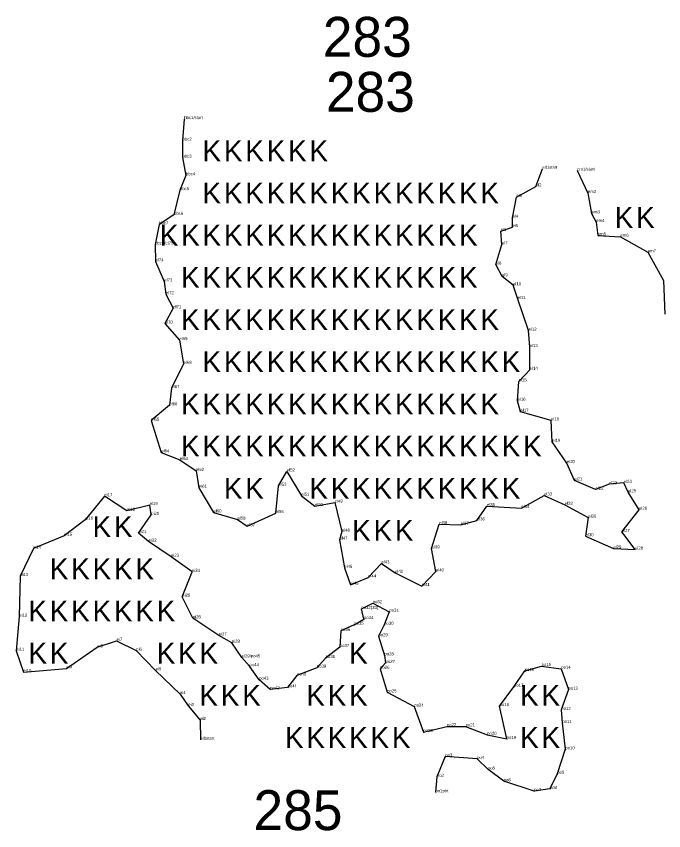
# Model space of a CAD drawing. Extents: x 2072529 to 2268812, y 436423 to 470008.
# Drawn here: x 2243881 to 2244941, y 440192 to 441524 of the extents above; entities that cross this region are included whole.
import ezdxf

# ---------------------------------------------------------------- set-up
doc = ezdxf.new("R2010")
doc.units = 0
for name, color, linetype in [('Old_Level_20', 7, 'Continuous'), ('Old_Level_52', 7, 'Continuous'), ('Old_Level_55', 7, 'Continuous'), ('Old_Level_60', 7, 'Continuous'), ('Old_Level_62', 7, 'Continuous')]:
    doc.layers.add(name, color=color, linetype=linetype)

msp = doc.modelspace()

# ---------------------------------------------------------------- linework, layer by layer
at = {"layer": 'Old_Level_20'}
for p, q in [((2244155.543, 441355.901), (2244155.543, 441355.901)), ((2244152.847, 441320.837), (2244152.847, 441320.837)), ((2244152.594, 441293.068), (2244152.594, 441293.068)), ((2244741.863, 441274.676), (2244741.863, 441274.676)), ((2244798.768, 441271.785), (2244798.768, 441271.785)), ((2244158.456, 441263.969), (2244158.456, 441263.969)), ((2244148.488, 441239.74), (2244148.488, 441239.74)), ((2244731.248, 441245.788), (2244731.248, 441245.788)), ((2244699.366, 441228.399), (2244699.366, 441228.399)), ((2244816.47, 441235.049), (2244816.47, 441235.049)), ((2244138.736, 441199.355), (2244138.736, 441199.355)), ((2244822.512, 441201.716), (2244822.512, 441201.716)), ((2244693.202, 441194.678), (2244693.202, 441194.678)), ((2244830.043, 441187.583), (2244830.043, 441187.583)), ((2244114.546, 441183.814), (2244114.546, 441183.814)), ((2244673.663, 441172.821), (2244673.663, 441172.821)), ((2244693.088, 441179.35), (2244693.088, 441179.35)), ((2244832.696, 441165.661), (2244832.696, 441165.661)), ((2244869.699, 441163.547), (2244869.699, 441163.547)), ((2244107.873, 441150.675), (2244107.873, 441150.675)), ((2244675.714, 441150.96), (2244675.714, 441150.96)), ((2244914.488, 441138.074), (2244914.488, 441138.074)), ((2244108.689, 441123.201), (2244108.689, 441123.201)), ((2244665.627, 441118.083), (2244665.627, 441118.083)), ((2244675.934, 441098.729), (2244675.934, 441098.729)), ((2244940.439, 441091.962), (2244940.439, 441091.962)), ((2244123.023, 441090.401), (2244123.023, 441090.401)), ((2244694.055, 441084.096), (2244694.055, 441084.096)), ((2244125.596, 441069.518), (2244125.596, 441069.518)), ((2244701.591, 441061.495), (2244701.591, 441061.495)), ((2244137.499, 441046.592), (2244137.499, 441046.592)), ((2244123.75, 441021.354), (2244123.75, 441021.354)), ((2244719.428, 441009.884), (2244719.428, 441009.884)), ((2244147.798, 440994.342), (2244147.798, 440994.342)), ((2244721.141, 440983.031), (2244721.141, 440983.031)), ((2244154.494, 440955.583), (2244154.494, 440955.583)), ((2244721.341, 440945.752), (2244721.341, 440945.752)), ((2244703.299, 440926.864), (2244703.299, 440926.864)), ((2244134.723, 440915.93), (2244134.723, 440915.93)), ((2244701.384, 440895.203), (2244701.384, 440895.203)), ((2244131.226, 440887.853), (2244131.226, 440887.853)), ((2244706.148, 440877.239), (2244706.148, 440877.239)), ((2244101.588, 440862.711), (2244101.588, 440862.711)), ((2244756.058, 440862.97), (2244756.058, 440862.97)), ((2244758.124, 440827.951), (2244758.124, 440827.951)), ((2244118.031, 440810.747), (2244118.031, 440810.747)), ((2244148.466, 440798.369), (2244148.466, 440798.369)), ((2244782.119, 440793.104), (2244782.119, 440793.104)), ((2244174.92, 440780.384), (2244174.92, 440780.384)), ((2244323.601, 440779.502), (2244323.601, 440779.502)), ((2244794.242, 440764.858), (2244794.242, 440764.858)), ((2244851.095, 440758.582), (2244851.095, 440758.582)), ((2244875.189, 440760.845), (2244875.189, 440760.845)), ((2244179.644, 440752.816), (2244179.644, 440752.816)), ((2244309.926, 440756.107), (2244309.926, 440756.107)), ((2244828.994, 440749.82), (2244828.994, 440749.82)), ((2244882.333, 440745.481), (2244882.333, 440745.481)), ((2244024.894, 440739.046), (2244024.894, 440739.046)), ((2244347.335, 440739.787), (2244347.335, 440739.787)), ((2244744.812, 440740.277), (2244744.812, 440740.277)), ((2244099.124, 440724.615), (2244099.124, 440724.615)), ((2244369.638, 440722.901), (2244369.638, 440722.901)), ((2244401.982, 440728.631), (2244401.982, 440728.631)), ((2244651.247, 440722.733), (2244651.247, 440722.733)), ((2244707.662, 440719.667), (2244707.662, 440719.667)), ((2244778.689, 440724.93), (2244778.689, 440724.93)), ((2244061.863, 440715.083), (2244061.863, 440715.083)), ((2244101.583, 440708.444), (2244101.583, 440708.444)), ((2244203.543, 440712.507), (2244203.543, 440712.507)), ((2244305.343, 440711.495), (2244305.343, 440711.495)), ((2244900.188, 440716.847), (2244900.188, 440716.847)), ((2243993.221, 440700.636), (2243993.221, 440700.636)), ((2244242.783, 440700.731), (2244242.783, 440700.731)), ((2244573.103, 440693.219), (2244573.103, 440693.219)), ((2244608.283, 440692.206), (2244608.283, 440692.206)), ((2244634.539, 440699.498), (2244634.539, 440699.498)), ((2244817.087, 440703.992), (2244817.087, 440703.992)), ((2244080.575, 440678.723), (2244080.575, 440678.723)), ((2244258.495, 440689.908), (2244258.495, 440689.908)), ((2244413.727, 440681.041), (2244413.727, 440681.041)), ((2244871.882, 440680.477), (2244871.882, 440680.477)), ((2243959.202, 440674.284), (2243959.202, 440674.284)), ((2244409.795, 440667.916), (2244409.795, 440667.916)), ((2244812.633, 440673.637), (2244812.633, 440673.637)), ((2243908.568, 440653.451), (2243908.568, 440653.451)), ((2244097.323, 440664.728), (2244097.323, 440664.728)), ((2244560.669, 440653.536), (2244560.669, 440653.536)), ((2244858.245, 440653.447), (2244858.245, 440653.447)), ((2244893.796, 440651.788), (2244893.796, 440651.788)), ((2244134.058, 440639.991), (2244134.058, 440639.991)), ((2244478.481, 440629.156), (2244478.481, 440629.156)), ((2244168.394, 440615.259), (2244168.394, 440615.259)), ((2244417.768, 440621.822), (2244417.768, 440621.822)), ((2244500.866, 440613.625), (2244500.866, 440613.625)), ((2244567.696, 440616.027), (2244567.696, 440616.027)), ((2243887.032, 440608.327), (2243887.032, 440608.327)), ((2244456.562, 440606.047), (2244456.562, 440606.047)), ((2244427.761, 440594.117), (2244427.761, 440594.117)), ((2244544.507, 440591.969), (2244544.507, 440591.969)), ((2244152.365, 440574.662), (2244152.365, 440574.662)), ((2244464.166, 440564.014), (2244464.166, 440564.014)), ((2244445.589, 440554.533), (2244445.589, 440554.533)), ((2244491.368, 440550.107), (2244491.368, 440550.107)), ((2243885.575, 440542.023), (2243885.575, 440542.023)), ((2244169.748, 440539.285), (2244169.748, 440539.285)), ((2244449.868, 440538.049), (2244449.868, 440538.049)), ((2244411.758, 440518.718), (2244411.758, 440518.718)), ((2244434.002, 440528.824), (2244434.002, 440528.824)), ((2244482.938, 440528.599), (2244482.938, 440528.599)), ((2244212.081, 440511.232), (2244212.081, 440511.232)), ((2244473.415, 440509.86), (2244473.415, 440509.86)), ((2244044.938, 440502.387), (2244044.938, 440502.387)), ((2244233.507, 440499.417), (2244233.507, 440499.417)), ((2244410.269, 440492.178), (2244410.269, 440492.178)), ((2243880.645, 440486.323), (2243880.645, 440486.323)), ((2244013.311, 440491.796), (2244013.311, 440491.796)), ((2244076.988, 440486.46), (2244076.988, 440486.46)), ((2244483.254, 440478.693), (2244483.254, 440478.693)), ((2244249.683, 440475.247), (2244249.683, 440475.247)), ((2244386.996, 440474.261), (2244386.996, 440474.261)), ((2244485.217, 440466.314), (2244485.217, 440466.314)), ((2243962.74, 440457.384), (2243962.74, 440457.384)), ((2244108.773, 440454.116), (2244108.773, 440454.116)), ((2244262.418, 440460.899), (2244262.418, 440460.899)), ((2244372.547, 440458.431), (2244372.547, 440458.431)), ((2244476.141, 440456.678), (2244476.141, 440456.678)), ((2244713.231, 440453.148), (2244713.231, 440453.148)), ((2244740.58, 440461.189), (2244740.58, 440461.189)), ((2244772.875, 440456.818), (2244772.875, 440456.818)), ((2243892.258, 440451.192), (2243892.258, 440451.192)), ((2244278.159, 440438.823), (2244278.159, 440438.823)), ((2244340.029, 440445.677), (2244340.029, 440445.677)), ((2244324.844, 440426.072), (2244324.844, 440426.072)), ((2244695.465, 440427.394), (2244695.465, 440427.394)), ((2244148.715, 440415.319), (2244148.715, 440415.319)), ((2244296.302, 440423.019), (2244296.302, 440423.019)), ((2244487.692, 440418.221), (2244487.692, 440418.221)), ((2244784.711, 440422.581), (2244784.711, 440422.581)), ((2244162.28, 440395.881), (2244162.28, 440395.881)), ((2244532.273, 440394.954), (2244532.273, 440394.954)), ((2244671.942, 440395.568), (2244671.942, 440395.568)), ((2244772.954, 440389.284), (2244772.954, 440389.284)), ((2244181.743, 440372.824), (2244181.743, 440372.824)), ((2244585.434, 440362.388), (2244585.434, 440362.388)), ((2244616.201, 440362.421), (2244616.201, 440362.421)), ((2244774.468, 440368.104), (2244774.468, 440368.104)), ((2244547.283, 440353.264), (2244547.283, 440353.264)), ((2244651.494, 440348.68), (2244651.494, 440348.68)), ((2244182.177, 440340.565), (2244182.177, 440340.565)), ((2244683.499, 440341.829), (2244683.499, 440341.829)), ((2244779.466, 440324.951), (2244779.466, 440324.951)), ((2244582.913, 440313.413), (2244582.913, 440313.413)), ((2244635.042, 440309.328), (2244635.042, 440309.328)), ((2244569.079, 440279.903), (2244569.079, 440279.903)), ((2244652.952, 440291.803), (2244652.952, 440291.803)), ((2244766.276, 440285.05), (2244766.276, 440285.05)), ((2244678.61, 440272.642), (2244678.61, 440272.642)), ((2244566.726, 440254.674), (2244566.726, 440254.674)), ((2244728.445, 440256.491), (2244728.445, 440256.491)), ((2244754.051, 440260.151), (2244754.051, 440260.151))]:
    msp.add_line(p, q, dxfattribs=at)
at = {"layer": 'Old_Level_52'}
for points in [[(2244155.543, 441355.901), (2244152.847, 441320.837), (2244152.594, 441293.068), (2244158.456, 441263.969), (2244148.488, 441239.74), (2244138.736, 441199.355), (2244114.546, 441183.814), (2244107.873, 441150.675), (2244108.689, 441123.201), (2244123.023, 441090.401), (2244125.596, 441069.518), (2244137.499, 441046.592), (2244123.75, 441021.354), (2244147.798, 440994.342), (2244154.494, 440955.583), (2244134.723, 440915.93), (2244131.226, 440887.853), (2244101.588, 440862.711), (2244118.031, 440810.747), (2244148.466, 440798.369), (2244174.92, 440780.384), (2244179.644, 440752.816), (2244203.543, 440712.507), (2244242.783, 440700.731), (2244258.495, 440689.908), (2244305.343, 440711.495), (2244309.926, 440756.107), (2244323.601, 440779.502), (2244347.335, 440739.787), (2244369.638, 440722.901), (2244401.982, 440728.631), (2244413.727, 440681.041), (2244409.795, 440667.916), (2244417.768, 440621.822), (2244427.761, 440594.117), (2244456.562, 440606.047), (2244478.481, 440629.156), (2244500.866, 440613.625), (2244544.507, 440591.969), (2244567.696, 440616.027), (2244560.669, 440653.536), (2244573.103, 440693.219), (2244608.283, 440692.206), (2244634.539, 440699.498), (2244651.247, 440722.733), (2244707.662, 440719.667), (2244744.812, 440740.277), (2244778.689, 440724.93), (2244817.087, 440703.992), (2244812.633, 440673.637), (2244858.245, 440653.447), (2244893.796, 440651.788), (2244871.882, 440680.477), (2244900.188, 440716.847), (2244882.333, 440745.481), (2244875.189, 440760.845), (2244851.095, 440758.582), (2244828.994, 440749.82), (2244794.242, 440764.858), (2244782.119, 440793.104), (2244758.124, 440827.951), (2244756.058, 440862.97), (2244706.148, 440877.239), (2244701.384, 440895.203), (2244703.299, 440926.864), (2244721.341, 440945.752), (2244721.141, 440983.031), (2244719.428, 441009.884), (2244701.591, 441061.495), (2244694.055, 441084.096), (2244675.934, 441098.729), (2244665.627, 441118.083), (2244675.714, 441150.96), (2244673.663, 441172.821), (2244693.088, 441179.35), (2244693.202, 441194.678), (2244699.366, 441228.399), (2244731.248, 441245.788), (2244741.863, 441274.676)], [(2244798.768, 441271.785), (2244816.47, 441235.049), (2244822.512, 441201.716), (2244830.043, 441187.583), (2244832.696, 441165.661), (2244869.699, 441163.547), (2244914.488, 441138.074), (2244940.439, 441091.962), (2244942.167, 441036.869)], [(2244434.002, 440528.824), (2244411.758, 440518.718), (2244410.269, 440492.178), (2244386.996, 440474.261), (2244372.547, 440458.431), (2244340.029, 440445.677), (2244324.844, 440426.072), (2244296.302, 440423.019), (2244278.159, 440438.823), (2244262.418, 440460.899), (2244249.683, 440475.247), (2244233.507, 440499.417), (2244212.081, 440511.232), (2244169.748, 440539.285), (2244152.365, 440574.662), (2244168.394, 440615.259), (2244134.058, 440639.991), (2244097.323, 440664.728), (2244080.575, 440678.723), (2244101.583, 440708.444), (2244099.124, 440724.615), (2244061.863, 440715.083), (2244024.894, 440739.046), (2243993.221, 440700.636), (2243959.202, 440674.284), (2243908.568, 440653.451), (2243887.032, 440608.327), (2243885.575, 440542.023), (2243880.645, 440486.323), (2243892.258, 440451.192), (2243962.74, 440457.384), (2244013.311, 440491.796), (2244044.938, 440502.387), (2244076.988, 440486.46), (2244108.773, 440454.116), (2244148.715, 440415.319), (2244162.28, 440395.881), (2244181.743, 440372.824), (2244182.177, 440340.565)], [(2244434.002, 440528.824), (2244449.868, 440538.049), (2244445.589, 440554.533), (2244464.166, 440564.014), (2244491.368, 440550.107), (2244482.938, 440528.599), (2244473.415, 440509.86), (2244483.254, 440478.693), (2244485.217, 440466.314), (2244476.141, 440456.678), (2244487.692, 440418.221), (2244532.273, 440394.954), (2244547.283, 440353.264), (2244585.434, 440362.388), (2244616.201, 440362.421), (2244651.494, 440348.68), (2244683.499, 440341.829), (2244671.942, 440395.568), (2244695.465, 440427.394), (2244713.231, 440453.148), (2244740.58, 440461.189), (2244772.875, 440456.818), (2244784.711, 440422.581), (2244772.954, 440389.284), (2244774.468, 440368.104), (2244779.466, 440324.951), (2244766.276, 440285.05), (2244754.051, 440260.151), (2244728.445, 440256.491), (2244678.61, 440272.642), (2244652.952, 440291.803), (2244635.042, 440309.328), (2244582.913, 440313.413), (2244569.079, 440279.903), (2244566.726, 440254.674)]]:
    msp.add_lwpolyline(points, dxfattribs=at)

# ---------------------------------------------------------------- texts
at = {"layer": 'Old_Level_55'}
for p in [(2244185.565, 441287.022), (2244220.565, 441287.022), (2244255.565, 441287.022), (2244290.565, 441287.022), (2244325.565, 441287.022), (2244360.565, 441287.022), (2244185.565, 441218.022), (2244220.565, 441218.022), (2244255.565, 441218.022), (2244290.565, 441218.022), (2244325.565, 441218.022), (2244360.565, 441218.022), (2244395.565, 441218.022), (2244430.565, 441218.022), (2244465.565, 441218.022), (2244500.565, 441218.022), (2244535.565, 441218.022), (2244570.565, 441218.022), (2244605.565, 441218.022), (2244640.565, 441218.022), (2244860.35, 441178.036), (2244895.35, 441178.036), (2244115.565, 441149.022), (2244150.565, 441149.022), (2244185.565, 441149.022), (2244220.565, 441149.022), (2244255.565, 441149.022), (2244290.565, 441149.022), (2244325.565, 441149.022), (2244360.565, 441149.022), (2244395.565, 441149.022), (2244430.565, 441149.022), (2244465.565, 441149.022), (2244500.565, 441149.022), (2244535.565, 441149.022), (2244570.565, 441149.022), (2244605.565, 441149.022), (2244150.565, 441080.022), (2244185.565, 441080.022), (2244220.565, 441080.022), (2244255.565, 441080.022), (2244290.565, 441080.022), (2244325.565, 441080.022), (2244360.565, 441080.022), (2244395.565, 441080.022), (2244430.565, 441080.022), (2244465.565, 441080.022), (2244500.565, 441080.022), (2244535.565, 441080.022), (2244570.565, 441080.022), (2244605.565, 441080.022), (2244150.565, 441011.022), (2244185.565, 441011.022), (2244220.565, 441011.022), (2244255.565, 441011.022), (2244290.565, 441011.022), (2244325.565, 441011.022), (2244360.565, 441011.022), (2244395.565, 441011.022), (2244430.565, 441011.022), (2244465.565, 441011.022), (2244500.565, 441011.022), (2244535.565, 441011.022), (2244570.565, 441011.022), (2244605.565, 441011.022), (2244640.565, 441011.022), (2244185.565, 440942.022), (2244220.565, 440942.022), (2244255.565, 440942.022), (2244290.565, 440942.022), (2244325.565, 440942.022), (2244360.565, 440942.022), (2244395.565, 440942.022), (2244430.565, 440942.022), (2244465.565, 440942.022), (2244500.565, 440942.022), (2244535.565, 440942.022), (2244570.565, 440942.022), (2244605.565, 440942.022), (2244640.565, 440942.022), (2244675.565, 440942.022), (2244150.565, 440873.022), (2244185.565, 440873.022), (2244220.565, 440873.022), (2244255.565, 440873.022), (2244290.565, 440873.022), (2244325.565, 440873.022), (2244360.565, 440873.022), (2244395.565, 440873.022), (2244430.565, 440873.022), (2244465.565, 440873.022), (2244500.565, 440873.022), (2244535.565, 440873.022), (2244570.565, 440873.022), (2244605.565, 440873.022), (2244640.565, 440873.022), (2244150.565, 440804.022), (2244185.565, 440804.022), (2244220.565, 440804.022), (2244255.565, 440804.022), (2244290.565, 440804.022), (2244325.565, 440804.022), (2244360.565, 440804.022), (2244395.565, 440804.022), (2244430.565, 440804.022), (2244465.565, 440804.022), (2244500.565, 440804.022), (2244535.565, 440804.022), (2244570.565, 440804.022), (2244605.565, 440804.022), (2244640.565, 440804.022), (2244675.565, 440804.022), (2244710.565, 440804.022), (2244220.565, 440735.022), (2244255.565, 440735.022), (2244360.565, 440735.022), (2244395.565, 440735.022), (2244430.565, 440735.022), (2244465.565, 440735.022), (2244500.565, 440735.022), (2244535.565, 440735.022), (2244570.565, 440735.022), (2244605.565, 440735.022), (2244640.565, 440735.022), (2244675.565, 440735.022), (2244005.579, 440672.24), (2244040.579, 440672.24), (2244430.565, 440666.022), (2244465.565, 440666.022), (2244500.565, 440666.022), (2243935.579, 440603.24), (2243970.579, 440603.24), (2244005.579, 440603.24), (2244040.579, 440603.24), (2244075.579, 440603.24), (2243900.579, 440534.24), (2243935.579, 440534.24), (2243970.579, 440534.24), (2244005.579, 440534.24), (2244040.579, 440534.24), (2244075.579, 440534.24), (2244110.579, 440534.24), (2243900.579, 440465.24), (2243935.579, 440465.24), (2244110.579, 440465.24), (2244145.579, 440465.24), (2244180.579, 440465.24), (2244425.579, 440465.24), (2244180.579, 440396.24), (2244215.579, 440396.24), (2244250.579, 440396.24), (2244355.579, 440396.24), (2244390.579, 440396.24), (2244425.579, 440396.24), (2244705.579, 440396.24), (2244740.579, 440396.24), (2244320.579, 440327.24), (2244355.579, 440327.24), (2244390.579, 440327.24), (2244425.579, 440327.24), (2244460.579, 440327.24), (2244495.579, 440327.24), (2244705.579, 440327.24), (2244740.579, 440327.24)]:
    msp.add_text('K', height=34, dxfattribs=at).set_placement(p)
at = {"layer": 'Old_Level_60'}
for s, p in [('bbc1/start', (2244155.543, 441355.901)), ('bbc2', (2244152.847, 441320.837)), ('bbc3', (2244152.594, 441293.068)), ('el1/start', (2244741.863, 441274.676)), ('bbc4', (2244158.456, 441263.969)), ('em1/start', (2244798.768, 441271.785)), ('bbc5', (2244148.488, 441239.74)), ('el2', (2244731.248, 441245.788)), ('em2', (2244816.47, 441235.049)), ('el3', (2244699.366, 441228.399)), ('bbc6', (2244138.736, 441199.355)), ('el4', (2244693.202, 441194.678)), ('em3', (2244822.512, 441201.716)), ('bbc7', (2244114.546, 441183.814)), ('em4', (2244830.043, 441187.583)), ('el6', (2244673.663, 441172.821)), ('el5', (2244693.088, 441179.35)), ('em5', (2244832.696, 441165.661)), ('em6', (2244869.699, 441163.547)), ('bbc8/el75', (2244107.873, 441150.675)), ('el7', (2244675.714, 441150.96)), ('em7', (2244914.488, 441138.074)), ('el74', (2244108.689, 441123.201)), ('el8', (2244665.627, 441118.083)), ('el73', (2244123.023, 441090.401)), ('el9', (2244675.934, 441098.729)), ('el10', (2244694.055, 441084.096)), ('el72', (2244125.596, 441069.518)), ('el11', (2244701.591, 441061.495)), ('el71', (2244137.499, 441046.592)), ('el70', (2244123.75, 441021.354)), ('el12', (2244719.428, 441009.884)), ('el69', (2244147.798, 440994.342)), ('el13', (2244721.141, 440983.031)), ('el68', (2244154.494, 440955.583)), ('el14', (2244721.341, 440945.752)), ('el15', (2244703.299, 440926.864)), ('el67', (2244134.723, 440915.93)), ('el66', (2244131.226, 440887.853)), ('el16', (2244701.384, 440895.203)), ('el17', (2244706.148, 440877.239)), ('el65', (2244101.588, 440862.711)), ('el18', (2244756.058, 440862.97)), ('el19', (2244758.124, 440827.951)), ('el64', (2244118.031, 440810.747)), ('el63', (2244148.466, 440798.369)), ('el20', (2244782.119, 440793.104)), ('el62', (2244174.92, 440780.384)), ('el52', (2244323.601, 440779.502)), ('el53', (2244309.926, 440756.107)), ('el21', (2244794.242, 440764.858)), ('el23', (2244851.095, 440758.582)), ('el24', (2244875.189, 440760.845)), ('el61', (2244179.644, 440752.816)), ('el51', (2244347.335, 440739.787)), ('el33', (2244744.812, 440740.277)), ('el22', (2244828.994, 440749.82)), ('el25', (2244882.333, 440745.481)), ('ei17', (2244024.894, 440739.046)), ('el49', (2244401.982, 440728.631)), ('ei18', (2244061.863, 440715.083)), ('ei19', (2244099.124, 440724.615)), ('el50', (2244369.638, 440722.901)), ('el35', (2244651.247, 440722.733)), ('el34', (2244707.662, 440719.667)), ('el32', (2244778.689, 440724.93)), ('el26', (2244900.188, 440716.847)), ('ei16', (2243993.221, 440700.636)), ('ei20', (2244101.583, 440708.444)), ('el60', (2244203.543, 440712.507)), ('el58', (2244242.783, 440700.731)), ('el55', (2244305.343, 440711.495)), ('el30', (2244817.087, 440703.992)), ('el57', (2244258.495, 440689.908)), ('el38', (2244573.103, 440693.219)), ('el37', (2244608.283, 440692.206)), ('el36', (2244634.539, 440699.498)), ('ei15', (2243959.202, 440674.284)), ('ei21', (2244080.575, 440678.723)), ('el48', (2244413.727, 440681.041)), ('el30', (2244812.633, 440673.637)), ('el27', (2244871.882, 440680.477)), ('ei22', (2244097.323, 440664.728)), ('el47', (2244409.795, 440667.916)), ('ei14', (2243908.568, 440653.451)), ('el39', (2244560.669, 440653.536)), ('el29', (2244858.245, 440653.447)), ('el28', (2244893.796, 440651.788)), ('ei23', (2244134.058, 440639.991)), ('el46', (2244417.768, 440621.822)), ('el43', (2244478.481, 440629.156)), ('ei13', (2243887.032, 440608.327)), ('ei24', (2244168.394, 440615.259)), ('el42', (2244500.866, 440613.625)), ('el40', (2244567.696, 440616.027)), ('el45', (2244427.761, 440594.117)), ('el44', (2244456.562, 440606.047)), ('el41', (2244544.507, 440591.969)), ('ei25', (2244152.365, 440574.662)), ('po32(33)', (2244445.589, 440554.533)), ('po32', (2244464.166, 440564.014)), ('ei12', (2243885.575, 440542.023)), ('po31', (2244491.368, 440550.107)), ('ei26', (2244169.748, 440539.285)), ('po35', (2244434.002, 440528.824)), ('po34', (2244449.868, 440538.049)), ('po30', (2244482.938, 440528.599)), ('po36', (2244411.758, 440518.718)), ('ei7', (2244044.938, 440502.387)), ('ei27', (2244212.081, 440511.232)), ('po29', (2244473.415, 440509.86)), ('ei8', (2244013.311, 440491.796)), ('ei28', (2244233.507, 440499.417)), ('po37', (2244410.269, 440492.178)), ('ei11', (2243880.645, 440486.323)), ('ei6', (2244076.988, 440486.46)), ('ei29/po45', (2244249.683, 440475.247)), ('po38', (2244386.996, 440474.261)), ('po28', (2244483.254, 440478.693)), ('po44', (2244262.418, 440460.899)), ('po27', (2244485.217, 440466.314)), ('po15', (2244740.58, 440461.189)), ('ei10', (2243892.258, 440451.192)), ('ei9', (2243962.74, 440457.384)), ('ei5', (2244108.773, 440454.116)), ('po39', (2244372.547, 440458.431)), ('po26', (2244476.141, 440456.678)), ('po16', (2244713.231, 440453.148)), ('po14', (2244772.875, 440456.818)), ('po43', (2244278.159, 440438.823)), ('po40', (2244340.029, 440445.677)), ('po42', (2244296.302, 440423.019)), ('po41', (2244324.844, 440426.072)), ('po17', (2244695.465, 440427.394)), ('po13', (2244784.711, 440422.581)), ('ei4', (2244148.715, 440415.319)), ('po25', (2244487.692, 440418.221)), ('ei3', (2244162.28, 440395.881)), ('po24', (2244532.273, 440394.954)), ('po18', (2244671.942, 440395.568)), ('po12', (2244772.954, 440389.284)), ('ei2', (2244181.743, 440372.824)), ('po11', (2244774.468, 440368.104)), ('po22', (2244585.434, 440362.388)), ('po21', (2244616.201, 440362.421)), ('ei1start', (2244182.177, 440340.565)), ('po23', (2244547.283, 440353.264)), ('po20', (2244651.494, 440348.68)), ('po19', (2244683.499, 440341.829)), ('po10', (2244779.466, 440324.951)), ('po3', (2244582.913, 440313.413)), ('po4', (2244635.042, 440309.328)), ('po5', (2244652.952, 440291.803)), ('po2', (2244569.079, 440279.903)), ('po9', (2244766.276, 440285.05)), ('po6', (2244678.61, 440272.642)), ('po1strt', (2244566.726, 440254.674)), ('po7', (2244728.445, 440256.491)), ('po8', (2244754.051, 440260.151))]:
    msp.add_text(s, height=5, dxfattribs=at).set_placement(p)
at = {"layer": 'Old_Level_62'}
for s, p in [('283', (2244382.446, 441457.863)), ('283', (2244387.444, 441367.895)), ('285', (2244268.972, 440192.703))]:
    msp.add_text(s, height=65.34, dxfattribs=at).set_placement(p)

doc.saveas('drawing.dxf')
